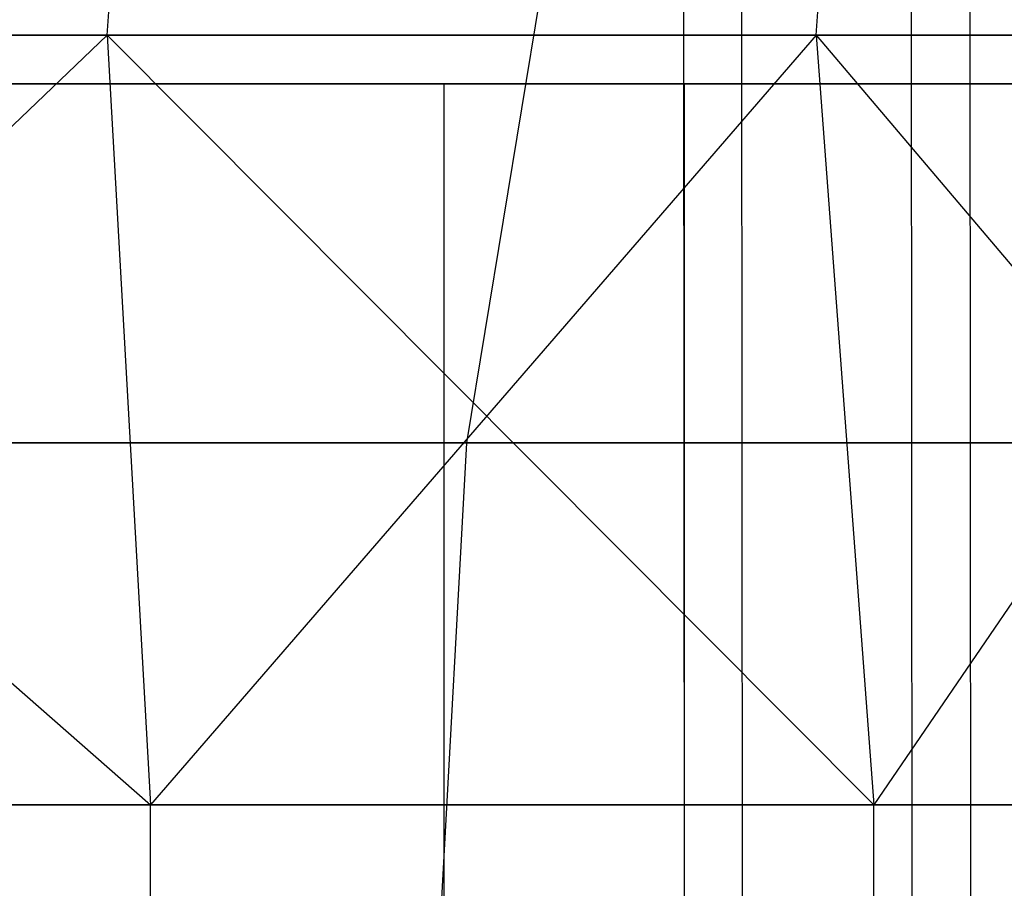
# Model space of a CAD drawing. Extents: x -172 to 172, y -29 to 28.
# Tile 894 of 914: x 153.63 to 157.41, y 1.3 to 4.64. Entities that reach past the tile are written whole.
import ezdxf

# ---------------------------------------------------------------- set-up
doc = ezdxf.new("R2010")
doc.units = 0
doc.header["$LTSCALE"] = 25.4
doc.layers.get('0').update_dxf_attribs({"linetype": 'CONTINUOUS'})

# ---------------------------------------------------------------- blocks, each defined once
blk = doc.blocks.new('RYFLO_AURA_STL')
at = {"color": 0}
for p, q in [((157.0646, -7.3033, -1178.1918), (157.0545, 7.0967, -1178.196)), ((157.0646, -7.3033, -1178.1918), (157.0545, 7.0967, -1178.196)), ((157.0646, -7.3033, -1308.3085), (157.0545, 7.0967, -1308.3042)), ((157.0646, -7.3033, -1308.3085), (157.0545, 7.0967, -1308.3042)), ((157.2898, -7.3033, -1178.738), (157.2796, 7.0967, -1178.7422)), ((157.2898, -7.3033, -1178.738), (157.2796, 7.0967, -1178.7422)), ((157.2898, -7.3033, -1307.7622), (157.2796, 7.0967, -1307.7581)), ((157.2898, -7.3033, -1307.7622), (157.2796, 7.0967, -1307.7581)), ((156.1775, 6.146, -1178.5593), (156.1863, -6.354, -1178.5557)), ((156.1775, 6.146, -1178.5593), (156.1863, -6.354, -1178.5557)), ((156.1775, 6.146, -1307.9409), (156.1863, -6.354, -1307.9446)), ((156.1775, 6.146, -1307.9409), (156.1863, -6.354, -1307.9446)), ((156.4014, 6.146, -1179.1024), (156.4102, -6.354, -1179.0989)), ((156.4014, 6.146, -1179.1024), (156.4102, -6.354, -1179.0989)), ((156.4014, 6.146, -1307.3978), (156.4102, -6.354, -1307.4014)), ((156.4014, 6.146, -1307.3978), (156.4102, -6.354, -1307.4014)), ((155.3451, 3.0149, -1198.496), (155.8145, 5.8599, -1198.3607)), ((155.3451, 3.0149, -1198.496), (155.8145, 5.8599, -1198.3607)), ((155.3451, 3.0149, -1288.0043), (155.8145, 5.8599, -1288.1395)), ((155.3451, 3.0149, -1288.0043), (155.8145, 5.8599, -1288.1395)), ((153.9619, 4.5828, -1189.8907), (153.9789, 4.8282, -1189.8849)), ((153.9619, 4.5828, -1189.8907), (153.9789, 4.8282, -1189.8849)), ((153.9619, 4.5828, -1296.6095), (153.9789, 4.8282, -1296.6154)), ((153.9619, 4.5828, -1296.6095), (153.9789, 4.8282, -1296.6154)), ((156.6894, 4.5828, -1198.5297), (156.7067, 4.8282, -1198.5247)), ((156.6894, 4.5828, -1198.5297), (156.7067, 4.8282, -1198.5247)), ((156.6894, 4.5828, -1287.9706), (156.7067, 4.8282, -1287.9756)), ((156.6894, 4.5828, -1287.9706), (156.7067, 4.8282, -1287.9756)), ((150.7585, 4.5828, -1181.4169), (153.9619, 4.5828, -1189.8907)), ((153.9619, 4.5828, -1296.6095), (150.7585, 4.5828, -1305.0834)), ((150.7585, 4.5828, -1305.0834), (154.129, 1.6231, -1297.1821)), ((150.7585, 4.5828, -1305.0834), (154.129, 1.6231, -1297.1821)), ((153.9619, 4.5828, -1296.6095), (150.7585, 4.5828, -1305.0834)), ((150.7585, 4.5828, -1181.4169), (153.9619, 4.5828, -1189.8907)), ((153.9619, 4.5828, -1189.8907), (150.8625, 1.6231, -1180.7609)), ((153.9619, 4.5828, -1189.8907), (150.8625, 1.6231, -1180.7609)), ((153.9619, 4.5828, -1189.8907), (156.6894, 4.5828, -1198.5297)), ((156.6894, 4.5828, -1287.9706), (153.9619, 4.5828, -1296.6095)), ((153.9619, 4.5828, -1296.6095), (154.129, 1.6231, -1297.1821)), ((153.9619, 4.5828, -1296.6095), (154.129, 1.6231, -1297.1821)), ((153.9619, 4.5828, -1296.6095), (156.9105, 1.6231, -1288.4552)), ((153.9619, 4.5828, -1296.6095), (156.9105, 1.6231, -1288.4552)), ((156.6894, 4.5828, -1287.9706), (153.9619, 4.5828, -1296.6095)), ((153.9619, 4.5828, -1189.8907), (156.6894, 4.5828, -1198.5297)), ((153.9619, 4.5828, -1189.8907), (154.129, 1.6231, -1189.3181)), ((153.9619, 4.5828, -1189.8907), (154.129, 1.6231, -1189.3181)), ((156.6894, 4.5828, -1198.5297), (154.129, 1.6231, -1189.3181)), ((156.6894, 4.5828, -1198.5297), (154.129, 1.6231, -1189.3181)), ((156.6894, 4.5828, -1198.5297), (158.9326, 4.5828, -1207.3068)), ((158.9326, 4.5828, -1279.1935), (156.6894, 4.5828, -1287.9706)), ((156.6894, 4.5828, -1287.9706), (156.9105, 1.6231, -1288.4552)), ((156.6894, 4.5828, -1287.9706), (156.9105, 1.6231, -1288.4552)), ((156.6894, 4.5828, -1287.9706), (159.1983, 1.6231, -1279.5861)), ((156.6894, 4.5828, -1287.9706), (159.1983, 1.6231, -1279.5861)), ((158.9326, 4.5828, -1279.1935), (156.6894, 4.5828, -1287.9706)), ((156.6894, 4.5828, -1198.5297), (158.9326, 4.5828, -1207.3068)), ((156.6894, 4.5828, -1198.5297), (156.9105, 1.6231, -1198.045)), ((156.6894, 4.5828, -1198.5297), (156.9105, 1.6231, -1198.045)), ((158.9326, 4.5828, -1207.3068), (156.9105, 1.6231, -1198.045)), ((158.9326, 4.5828, -1207.3068), (156.9105, 1.6231, -1198.045)), ((149.7337, 4.396, -1166.957), (155.258, 4.396, -1178.9402)), ((155.258, 4.396, -1307.5601), (149.7337, 4.396, -1319.5432)), ((155.258, 4.396, -1307.5601), (149.7337, 4.396, -1319.5432)), ((149.7337, 4.396, -1166.957), (155.258, 4.396, -1178.9402)), ((156.1819, 4.396, -1178.5575), (150.6247, 4.396, -1166.5031)), ((150.6247, 4.396, -1319.9972), (156.1819, 4.396, -1307.9427)), ((156.1819, 4.396, -1178.5575), (150.6247, 4.396, -1166.5031)), ((150.6247, 4.396, -1319.9972), (156.1819, 4.396, -1307.9427)), ((155.258, -4.604, -1178.9402), (155.258, 4.396, -1178.9402)), ((155.258, 4.396, -1178.9402), (159.8251, 4.396, -1191.3198)), ((155.258, -4.604, -1178.9402), (155.258, 4.396, -1178.9402)), ((155.258, -4.604, -1307.5601), (155.258, 4.396, -1307.5601)), ((155.258, -4.604, -1307.5601), (155.258, 4.396, -1307.5601)), ((159.8251, 4.396, -1295.1804), (155.258, 4.396, -1307.5601)), ((159.8251, 4.396, -1295.1804), (155.258, 4.396, -1307.5601)), ((155.258, 4.396, -1178.9402), (159.8251, 4.396, -1191.3198)), ((160.7762, 4.396, -1191.0107), (156.1819, 4.396, -1178.5575)), ((156.1819, 4.396, -1178.5575), (156.1819, -4.604, -1178.5575)), ((156.1819, 4.396, -1178.5575), (156.1819, -4.604, -1178.5575)), ((156.1819, 4.396, -1307.9427), (156.1819, -4.604, -1307.9427)), ((156.1819, 4.396, -1307.9427), (160.7762, 4.396, -1295.4895)), ((156.1819, 4.396, -1307.9427), (156.1819, -4.604, -1307.9427)), ((160.7762, 4.396, -1191.0107), (156.1819, 4.396, -1178.5575)), ((156.1819, 4.396, -1307.9427), (160.7762, 4.396, -1295.4895)), ((155.3451, 3.0149, -1198.496), (152.5913, 3.0149, -1189.8561)), ((152.5913, 3.0149, -1296.6442), (155.3451, 3.0149, -1288.0043)), ((155.3451, 3.0149, -1198.496), (152.5913, 3.0149, -1189.8561)), ((152.5913, 3.0149, -1296.6442), (155.3451, 3.0149, -1288.0043)), ((155.188, 0.133, -1198.5413), (155.3451, 3.0149, -1198.496)), ((155.188, 0.133, -1198.5413), (155.3451, 3.0149, -1198.496)), ((155.188, 0.133, -1287.959), (155.3451, 3.0149, -1288.0043)), ((155.188, 0.133, -1287.959), (155.3451, 3.0149, -1288.0043)), ((157.6101, 3.0149, -1207.2766), (155.3451, 3.0149, -1198.496)), ((155.3451, 3.0149, -1288.0043), (157.6101, 3.0149, -1279.2236)), ((157.6101, 3.0149, -1207.2766), (155.3451, 3.0149, -1198.496)), ((155.3451, 3.0149, -1288.0043), (157.6101, 3.0149, -1279.2236)), ((154.129, 1.6231, -1189.3181), (150.8625, 1.6231, -1180.7609)), ((150.8625, 1.6231, -1305.7394), (154.129, 1.6231, -1297.1821)), ((150.8625, 1.6231, -1305.7394), (154.129, 1.6231, -1297.1821)), ((154.129, 1.6231, -1189.3181), (150.8625, 1.6231, -1180.7609)), ((154.1291, -1.3568, -1189.318), (154.129, 1.6231, -1189.3181)), ((156.9105, 1.6231, -1198.045), (154.129, 1.6231, -1189.3181)), ((154.1291, -1.3568, -1189.318), (154.129, 1.6231, -1189.3181)), ((154.1291, -1.3568, -1297.1823), (154.129, 1.6231, -1297.1821)), ((154.129, 1.6231, -1297.1821), (156.9105, 1.6231, -1288.4552)), ((154.1291, -1.3568, -1297.1823), (154.129, 1.6231, -1297.1821)), ((154.129, 1.6231, -1297.1821), (156.9105, 1.6231, -1288.4552)), ((156.9105, 1.6231, -1198.045), (154.129, 1.6231, -1189.3181)), ((156.9106, -1.3568, -1198.0449), (156.9105, 1.6231, -1198.045)), ((159.1983, 1.6231, -1206.9142), (156.9105, 1.6231, -1198.045)), ((156.9106, -1.3568, -1198.0449), (156.9105, 1.6231, -1198.045)), ((156.9106, -1.3568, -1288.4553), (156.9105, 1.6231, -1288.4552)), ((156.9105, 1.6231, -1288.4552), (159.1983, 1.6231, -1279.5861)), ((156.9106, -1.3568, -1288.4553), (156.9105, 1.6231, -1288.4552)), ((156.9105, 1.6231, -1288.4552), (159.1983, 1.6231, -1279.5861)), ((159.1983, 1.6231, -1206.9142), (156.9105, 1.6231, -1198.045))]:
    blk.add_line(p, q, dxfattribs=at)

msp = doc.modelspace()

# ---------------------------------------------------------------- block references
at = {"color": 0}
msp.add_blockref('RYFLO_AURA_STL', (0, 0), dxfattribs=at)

doc.saveas('drawing.dxf')
